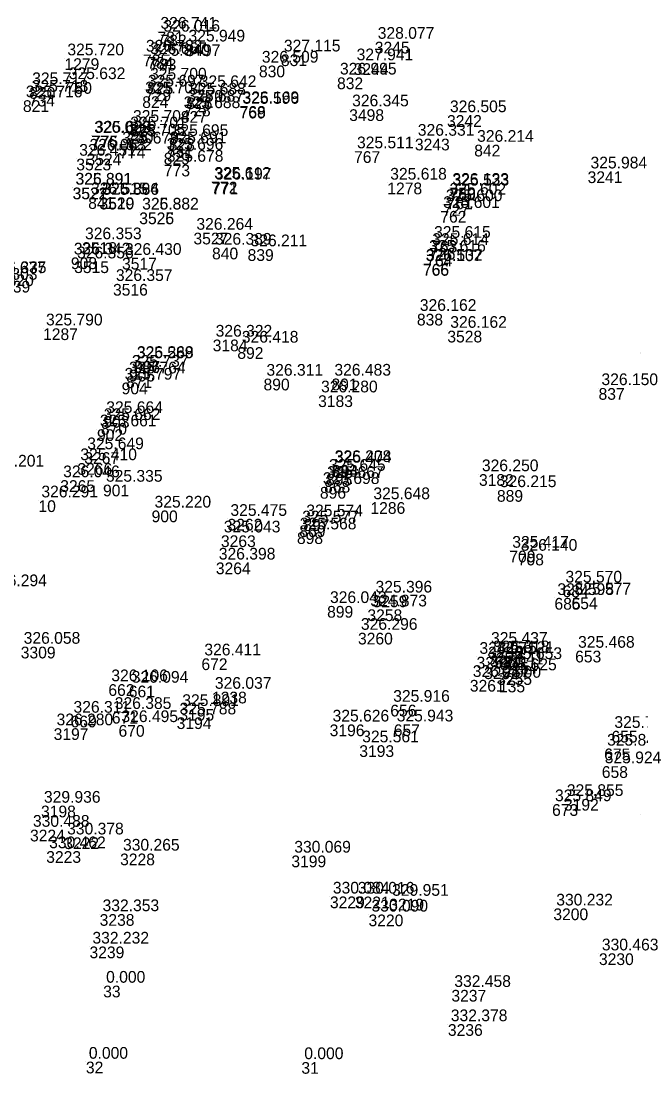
# Model space of a CAD drawing. Extents: x -829398 to -819400, y -1074439 to -1067977.
# Drawn here: x -823424.9 to -823361.4, y -1070395.9 to -1070288.1 of the extents above; entities that cross this region are included whole.
import ezdxf

# ---------------------------------------------------------------- set-up
doc = ezdxf.new("R2010")
doc.units = 0
doc.layers.add('Vrstva 60', color=7, linetype='Continuous')
doc.layers.add('Vrstva 61', color=7, linetype='Continuous')

msp = doc.modelspace()

# ---------------------------------------------------------------- linework, layer by layer
at = {"layer": 'Vrstva 60'}
for p, q in [((-823410.902, -1070289.172), (-823410.902, -1070289.172)), ((-823410.597, -1070289.475), (-823410.597, -1070289.475)), ((-823388.638, -1070290.207), (-823388.638, -1070290.207)), ((-823412.394, -1070291.516), (-823412.394, -1070291.516)), ((-823408.029, -1070290.483), (-823408.029, -1070290.483)), ((-823398.253, -1070291.5), (-823398.253, -1070291.5)), ((-823420.439, -1070291.9), (-823420.439, -1070291.9)), ((-823411.95, -1070291.775), (-823411.95, -1070291.775)), ((-823411.654, -1070291.948), (-823411.654, -1070291.948)), ((-823390.8, -1070292.409), (-823390.8, -1070292.409)), ((-823400.51, -1070292.648), (-823400.51, -1070292.648)), ((-823420.298, -1070294.337), (-823420.298, -1070294.337)), ((-823411.968, -1070294.383), (-823411.968, -1070294.383)), ((-823392.507, -1070293.867), (-823392.507, -1070293.867)), ((-823424.092, -1070295.635), (-823424.092, -1070295.635)), ((-823424.046, -1070294.852), (-823424.046, -1070294.852)), ((-823412.467, -1070295.794), (-823412.467, -1070295.794)), ((-823412.186, -1070295.097), (-823412.186, -1070295.097)), ((-823406.871, -1070295.154), (-823406.871, -1070295.154)), ((-823424.694, -1070296.201), (-823424.694, -1070296.201)), ((-823408.134, -1070296.646), (-823408.134, -1070296.646)), ((-823407.959, -1070295.913), (-823407.959, -1070295.913)), ((-823402.497, -1070296.864), (-823402.497, -1070296.864)), ((-823402.489, -1070296.798), (-823402.489, -1070296.798)), ((-823408.521, -1070297.31), (-823408.521, -1070297.31)), ((-823391.26, -1070297.124), (-823391.26, -1070297.124)), ((-823381.237, -1070297.724), (-823381.237, -1070297.724)), ((-823413.714, -1070298.711), (-823413.714, -1070298.711)), ((-823417.692, -1070299.842), (-823417.692, -1070299.842)), ((-823417.617, -1070299.812), (-823417.617, -1070299.812)), ((-823414.157, -1070300.117), (-823414.157, -1070300.117)), ((-823413.998, -1070299.379), (-823413.998, -1070299.379)), ((-823409.748, -1070300.162), (-823409.748, -1070300.162)), ((-823384.529, -1070300.135), (-823384.529, -1070300.135)), ((-823414.817, -1070300.937), (-823414.817, -1070300.937)), ((-823409.946, -1070300.909), (-823409.946, -1070300.909)), ((-823378.452, -1070300.757), (-823378.452, -1070300.757)), ((-823419.225, -1070302.182), (-823419.225, -1070302.182)), ((-823418.175, -1070301.658), (-823418.175, -1070301.658)), ((-823410.264, -1070301.582), (-823410.264, -1070301.582)), ((-823390.762, -1070301.42), (-823390.762, -1070301.42)), ((-823410.248, -1070302.799), (-823410.248, -1070302.799)), ((-823366.831, -1070303.483), (-823366.831, -1070303.483)), ((-823419.618, -1070305.142), (-823419.618, -1070305.142)), ((-823419.594, -1070305.144), (-823419.594, -1070305.144)), ((-823405.392, -1070304.547), (-823405.392, -1070304.547)), ((-823405.326, -1070304.626), (-823405.326, -1070304.626)), ((-823387.358, -1070304.631), (-823387.358, -1070304.631)), ((-823380.987, -1070305.163), (-823380.987, -1070305.163)), ((-823380.97, -1070305.245), (-823380.97, -1070305.245)), ((-823418.01, -1070306.125), (-823418.01, -1070306.125)), ((-823416.857, -1070306.149), (-823416.857, -1070306.149)), ((-823416.848, -1070306.186), (-823416.848, -1070306.186)), ((-823381.281, -1070306.169), (-823381.281, -1070306.169)), ((-823412.78, -1070307.693), (-823412.78, -1070307.693)), ((-823412.771, -1070307.694), (-823412.771, -1070307.694)), ((-823381.925, -1070307.536), (-823381.925, -1070307.536)), ((-823381.657, -1070306.834), (-823381.657, -1070306.834)), ((-823407.22, -1070309.764), (-823407.22, -1070309.764)), ((-823418.631, -1070310.739), (-823418.631, -1070310.739)), ((-823382.862, -1070310.59), (-823382.862, -1070310.59)), ((-823405.314, -1070311.296), (-823405.314, -1070311.296)), ((-823401.672, -1070311.456), (-823401.672, -1070311.456)), ((-823383.366, -1070312.019), (-823383.366, -1070312.019)), ((-823383.048, -1070311.32), (-823383.048, -1070311.32)), ((-823419.776, -1070312.298), (-823419.776, -1070312.298)), ((-823419.447, -1070312.699), (-823419.447, -1070312.699)), ((-823414.54, -1070312.339), (-823414.54, -1070312.339)), ((-823383.712, -1070312.979), (-823383.712, -1070312.979)), ((-823383.694, -1070312.941), (-823383.694, -1070312.941)), ((-823415.466, -1070315.01), (-823415.466, -1070315.01)), ((-823384.323, -1070318.072), (-823384.323, -1070318.072)), ((-823422.631, -1070319.562), (-823422.631, -1070319.562)), ((-823381.205, -1070319.808), (-823381.205, -1070319.808)), ((-823405.249, -1070320.712), (-823405.249, -1070320.712)), ((-823402.562, -1070321.326), (-823402.562, -1070321.326)), ((-823361.415, -1070322.056), (-823361.415, -1070322.056)), ((-823361.396, -1070322.132), (-823361.396, -1070322.132)), ((-823413.826, -1070323.8), (-823413.826, -1070323.8)), ((-823413.324, -1070322.931), (-823413.324, -1070322.931)), ((-823413.304, -1070322.892), (-823413.304, -1070322.892)), ((-823414.126, -1070324.478), (-823414.126, -1070324.478)), ((-823400.04, -1070324.715), (-823400.04, -1070324.715)), ((-823393.077, -1070324.706), (-823393.077, -1070324.706)), ((-823414.578, -1070325.118), (-823414.578, -1070325.118)), ((-823365.71, -1070325.68), (-823365.71, -1070325.68)), ((-823394.446, -1070326.421), (-823394.446, -1070326.421)), ((-823416.707, -1070329.253), (-823416.707, -1070329.253)), ((-823416.454, -1070328.541), (-823416.454, -1070328.541)), ((-823417.106, -1070329.903), (-823417.106, -1070329.903)), ((-823418.406, -1070332.247), (-823418.406, -1070332.247)), ((-823419.113, -1070333.365), (-823419.113, -1070333.365)), ((-823393.049, -1070333.556), (-823393.049, -1070333.556)), ((-823393.632, -1070334.455), (-823393.632, -1070334.455)), ((-823393.018, -1070333.613), (-823393.018, -1070333.613)), ((-823377.963, -1070334.497), (-823377.963, -1070334.497)), ((-823420.872, -1070335.115), (-823420.872, -1070335.115)), ((-823416.487, -1070335.572), (-823416.487, -1070335.572)), ((-823393.828, -1070335.182), (-823393.828, -1070335.182)), ((-823394.262, -1070335.805), (-823394.262, -1070335.805)), ((-823376.121, -1070336.127), (-823376.121, -1070336.127)), ((-823423.103, -1070337.176), (-823423.103, -1070337.176)), ((-823389.085, -1070337.364), (-823389.085, -1070337.364)), ((-823411.508, -1070338.22), (-823411.508, -1070338.22)), ((-823403.732, -1070339.072), (-823403.732, -1070339.072)), ((-823396.375, -1070339.743), (-823396.375, -1070339.743)), ((-823395.956, -1070339.113), (-823395.956, -1070339.113)), ((-823404.407, -1070340.765), (-823404.407, -1070340.765)), ((-823396.617, -1070340.453), (-823396.617, -1070340.453)), ((-823374.85, -1070342.334), (-823374.85, -1070342.334)), ((-823373.985, -1070342.642), (-823373.985, -1070342.642)), ((-823404.924, -1070343.544), (-823404.924, -1070343.544)), ((-823369.399, -1070345.9), (-823369.399, -1070345.9)), ((-823388.864, -1070346.925), (-823388.864, -1070346.925)), ((-823370.227, -1070347.176), (-823370.227, -1070347.176)), ((-823368.48, -1070347.129), (-823368.48, -1070347.129)), ((-823393.527, -1070347.997), (-823393.527, -1070347.997)), ((-823389.394, -1070348.345), (-823389.394, -1070348.345)), ((-823390.361, -1070350.742), (-823390.361, -1070350.742)), ((-823377.028, -1070352.173), (-823377.028, -1070352.173)), ((-823368.109, -1070352.578), (-823368.109, -1070352.578)), ((-823406.405, -1070353.363), (-823406.405, -1070353.363)), ((-823378.211, -1070353.203), (-823378.211, -1070353.203)), ((-823376.831, -1070353.052), (-823376.831, -1070353.052)), ((-823376.357, -1070353.125), (-823376.357, -1070353.125)), ((-823375.55, -1070353.736), (-823375.55, -1070353.736)), ((-823377.444, -1070354.288), (-823377.444, -1070354.288)), ((-823376.097, -1070354.885), (-823376.097, -1070354.885)), ((-823415.94, -1070356.01), (-823415.94, -1070356.01)), ((-823413.845, -1070356.158), (-823413.845, -1070356.158)), ((-823378.898, -1070355.569), (-823378.898, -1070355.569)), ((-823375.914, -1070355.647), (-823375.914, -1070355.647)), ((-823405.324, -1070356.78), (-823405.324, -1070356.78)), ((-823387.051, -1070358.113), (-823387.051, -1070358.113)), ((-823419.812, -1070359.232), (-823419.812, -1070359.232)), ((-823415.583, -1070358.845), (-823415.583, -1070358.845)), ((-823408.941, -1070359.403), (-823408.941, -1070359.403)), ((-823408.665, -1070358.545), (-823408.665, -1070358.545)), ((-823421.548, -1070360.522), (-823421.548, -1070360.522)), ((-823414.899, -1070360.191), (-823414.899, -1070360.191)), ((-823393.263, -1070360.135), (-823393.263, -1070360.135)), ((-823386.693, -1070360.123), (-823386.693, -1070360.123)), ((-823364.387, -1070360.787), (-823364.387, -1070360.787)), ((-823390.228, -1070362.265), (-823390.228, -1070362.265)), ((-823365.134, -1070362.603), (-823365.134, -1070362.603)), ((-823365.376, -1070364.409), (-823365.376, -1070364.409)), ((-823369.258, -1070367.761), (-823369.258, -1070367.761)), ((-823422.841, -1070368.451), (-823422.841, -1070368.451)), ((-823370.473, -1070368.297), (-823370.473, -1070368.297)), ((-823361.397, -1070369.37), (-823361.397, -1070369.37)), ((-823423.968, -1070370.914), (-823423.968, -1070370.914)), ((-823420.465, -1070371.701), (-823420.465, -1070371.701)), ((-823422.308, -1070373.11), (-823422.308, -1070373.11)), ((-823414.738, -1070373.358), (-823414.738, -1070373.358)), ((-823397.189, -1070373.561), (-823397.189, -1070373.561)), ((-823393.234, -1070377.754), (-823393.234, -1070377.754)), ((-823390.682, -1070377.763), (-823390.682, -1070377.763)), ((-823387.159, -1070377.985), (-823387.159, -1070377.985)), ((-823416.834, -1070379.56), (-823416.834, -1070379.56)), ((-823389.282, -1070379.603), (-823389.282, -1070379.603)), ((-823370.341, -1070378.978), (-823370.341, -1070378.978)), ((-823417.873, -1070382.879), (-823417.873, -1070382.879)), ((-823365.669, -1070383.576), (-823365.669, -1070383.576)), ((-823416.471, -1070386.887), (-823416.471, -1070386.887)), ((-823380.79, -1070387.319), (-823380.79, -1070387.319)), ((-823381.147, -1070390.829), (-823381.147, -1070390.829)), ((-823418.241, -1070394.672), (-823418.241, -1070394.672)), ((-823396.163, -1070394.714), (-823396.163, -1070394.714))]:
    msp.add_line(p, q, dxfattribs=at)

# ---------------------------------------------------------------- texts
for s, p in [('781', (-823410.902, -1070290.372)), ('782', (-823410.597, -1070290.675)), ('3245', (-823388.638, -1070291.407)), ('785', (-823412.394, -1070292.716)), ('3497', (-823408.029, -1070291.683)), ('831', (-823398.253, -1070292.7)), ('1279', (-823420.439, -1070293.1)), ('784', (-823411.95, -1070292.975)), ('783', (-823411.654, -1070293.148)), ('3244', (-823390.8, -1070293.609)), ('830', (-823400.51, -1070293.848)), ('780', (-823420.298, -1070295.537)), ('825', (-823411.968, -1070295.583)), ('832', (-823392.507, -1070295.067)), ('734', (-823424.092, -1070296.835)), ('820', (-823424.046, -1070296.052)), ('824', (-823412.467, -1070296.994)), ('729', (-823412.186, -1070296.297)), ('770', (-823406.871, -1070296.354)), ('821', (-823424.694, -1070297.401)), ('728', (-823408.134, -1070297.846)), ('826', (-823407.959, -1070297.113)), ('769', (-823402.497, -1070298.064)), ('768', (-823402.489, -1070297.998)), ('827', (-823408.521, -1070298.51)), ('3498', (-823391.26, -1070298.324)), ('3242', (-823381.237, -1070298.924)), ('823', (-823413.714, -1070299.911)), ('776', (-823417.692, -1070301.042)), ('775', (-823417.617, -1070301.012)), ('822', (-823414.157, -1070301.317)), ('730', (-823413.998, -1070300.579)), ('828', (-823409.748, -1070301.362)), ('3243', (-823384.529, -1070301.335)), ('774', (-823414.817, -1070302.137)), ('731', (-823409.946, -1070302.109)), ('842', (-823378.452, -1070301.957)), ('3523', (-823419.225, -1070303.382)), ('3524', (-823418.175, -1070302.858)), ('829', (-823410.264, -1070302.782)), ('767', (-823390.762, -1070302.62)), ('773', (-823410.248, -1070303.999)), ('3241', (-823366.831, -1070304.683)), ('3522', (-823419.618, -1070306.342)), ('3521', (-823419.594, -1070306.344)), ('772', (-823405.392, -1070305.747)), ('771', (-823405.326, -1070305.826)), ('1278', (-823387.358, -1070305.831)), ('759', (-823380.987, -1070306.363)), ('760', (-823380.97, -1070306.445)), ('841', (-823418.01, -1070307.325)), ('3520', (-823416.857, -1070307.349)), ('3519', (-823416.848, -1070307.386)), ('761', (-823381.281, -1070307.369)), ('3526', (-823412.78, -1070308.893)), ('3525', (-823412.771, -1070308.894)), ('762', (-823381.925, -1070308.736)), ('727', (-823381.657, -1070308.034)), ('3527', (-823407.22, -1070310.964)), ('3518', (-823418.631, -1070311.939)), ('763', (-823382.862, -1070311.79)), ('840', (-823405.314, -1070312.496)), ('839', (-823401.672, -1070312.656)), ('764', (-823383.366, -1070313.219)), ('726', (-823383.048, -1070312.52)), ('908', (-823419.776, -1070313.498)), ('3515', (-823419.447, -1070313.899)), ('3517', (-823414.54, -1070313.539)), ('766', (-823383.712, -1070314.179)), ('765', (-823383.694, -1070314.141)), ('3516', (-823415.466, -1070316.21)), ('838', (-823384.323, -1070319.272)), ('1287', (-823422.631, -1070320.762)), ('3528', (-823381.205, -1070321.008)), ('3184', (-823405.249, -1070321.912)), ('892', (-823402.725, -1070322.689)), ('905', (-823413.826, -1070325)), ('906', (-823413.324, -1070324.131)), ('907', (-823413.304, -1070324.092)), ('871', (-823414.126, -1070325.678)), ('890', (-823400.04, -1070325.915)), ('891', (-823393.077, -1070325.906)), ('904', (-823414.578, -1070326.318)), ('837', (-823365.71, -1070326.88)), ('3183', (-823394.446, -1070327.621)), ('870', (-823416.707, -1070330.453)), ('903', (-823416.454, -1070329.741)), ('902', (-823417.106, -1070331.103)), ('3267', (-823418.406, -1070333.447)), ('3266', (-823419.113, -1070334.565)), ('893', (-823393.049, -1070334.756)), ('894', (-823393.018, -1070334.813)), ('895', (-823393.632, -1070335.655)), ('3182', (-823377.963, -1070335.697)), ('3265', (-823420.872, -1070336.315)), ('901', (-823416.487, -1070336.772)), ('868', (-823393.828, -1070336.382)), ('896', (-823394.262, -1070337.005)), ('889', (-823376.121, -1070337.327)), ('10', (-823423.103, -1070338.376)), ('1286', (-823389.085, -1070338.564)), ('900', (-823411.508, -1070339.42)), ('3262', (-823403.732, -1070340.272)), ('869', (-823396.375, -1070340.943)), ('897', (-823395.956, -1070340.313)), ('3263', (-823404.407, -1070341.965)), ('898', (-823396.617, -1070341.653)), ('709', (-823374.85, -1070343.534)), ('708', (-823373.985, -1070343.842)), ('3264', (-823404.924, -1070344.744)), ('684', (-823369.399, -1070347.1)), ('3259', (-823388.864, -1070348.125)), ('685', (-823370.227, -1070348.376)), ('654', (-823368.48, -1070348.329)), ('899', (-823393.527, -1070349.197)), ('3258', (-823389.394, -1070349.545)), ('3260', (-823390.361, -1070351.942)), ('3309', (-823424.918, -1070353.369)), ('3256', (-823377.028, -1070353.373)), ('653', (-823368.109, -1070353.778)), ('672', (-823406.405, -1070354.563)), ('3257', (-823378.211, -1070354.403)), ('3253', (-823376.831, -1070354.252)), ('681', (-823376.357, -1070354.325)), ('3254', (-823375.55, -1070354.936)), ('3252', (-823377.444, -1070355.488)), ('3255', (-823376.097, -1070356.085)), ('662', (-823415.94, -1070357.21)), ('661', (-823413.845, -1070357.358)), ('3261', (-823378.898, -1070356.769)), ('135', (-823375.914, -1070356.847)), ('1238', (-823405.324, -1070357.98)), ('656', (-823387.051, -1070359.313)), ('669', (-823419.812, -1070360.432)), ('671', (-823415.583, -1070360.045)), ('3194', (-823408.941, -1070360.603)), ('3195', (-823408.665, -1070359.745)), ('3197', (-823421.548, -1070361.722)), ('670', (-823414.899, -1070361.391)), ('3196', (-823393.263, -1070361.335)), ('657', (-823386.693, -1070361.323)), ('655', (-823364.387, -1070361.987)), ('3193', (-823390.228, -1070363.465)), ('675', (-823365.134, -1070363.803)), ('658', (-823365.376, -1070365.609)), ('3192', (-823369.258, -1070368.961)), ('3198', (-823422.841, -1070369.651)), ('673', (-823370.473, -1070369.497)), ('3224', (-823423.968, -1070372.114)), ('3222', (-823420.465, -1070372.901)), ('3223', (-823422.308, -1070374.31)), ('3228', (-823414.738, -1070374.558)), ('3199', (-823397.189, -1070374.761)), ('3229', (-823393.234, -1070378.954)), ('3221', (-823390.682, -1070378.963)), ('3219', (-823387.159, -1070379.185)), ('3238', (-823416.834, -1070380.76)), ('3220', (-823389.282, -1070380.803)), ('3200', (-823370.341, -1070380.178)), ('3239', (-823417.873, -1070384.079)), ('3230', (-823365.669, -1070384.776)), ('33', (-823416.471, -1070388.087)), ('3237', (-823380.79, -1070388.519)), ('3236', (-823381.147, -1070392.029)), ('32', (-823418.241, -1070395.872)), ('31', (-823396.163, -1070395.914))]:
    msp.add_text(s, height=1.2, dxfattribs=at).set_placement(p)
at = {"layer": 'Vrstva 61'}
for s, p in [('326.741', (-823410.602, -1070288.872)), ('326.016', (-823410.297, -1070289.175)), ('325.949', (-823407.729, -1070290.183)), ('328.077', (-823388.338, -1070289.907)), ('325.720', (-823420.139, -1070291.6)), ('326.732', (-823412.094, -1070291.216)), ('326.667', (-823411.65, -1070291.475)), ('325.840', (-823411.354, -1070291.648)), ('327.115', (-823397.953, -1070291.2)), ('326.509', (-823400.21, -1070292.348)), ('327.941', (-823390.5, -1070292.109)), ('326.995', (-823392.207, -1070293.567)), ('325.717', (-823423.746, -1070294.552)), ('325.632', (-823419.998, -1070294.037)), ('325.697', (-823411.886, -1070294.797)), ('325.700', (-823411.668, -1070294.083)), ('325.642', (-823406.571, -1070294.854)), ('325.716', (-823424.394, -1070295.901)), ('325.713', (-823423.792, -1070295.335)), ('325.704', (-823412.167, -1070295.494)), ('325.688', (-823407.659, -1070295.613)), ('325.688', (-823408.221, -1070297.01)), ('325.687', (-823407.834, -1070296.346)), ('325.596', (-823402.197, -1070296.564)), ('326.169', (-823402.189, -1070296.498)), ('326.345', (-823390.96, -1070296.824)), ('326.505', (-823380.937, -1070297.424)), ('325.701', (-823413.698, -1070299.079)), ('325.704', (-823413.414, -1070298.411)), ('326.069', (-823417.392, -1070299.542)), ('325.623', (-823417.317, -1070299.512)), ('325.705', (-823413.857, -1070299.817)), ('325.695', (-823409.448, -1070299.862)), ('326.331', (-823384.229, -1070299.835)), ('326.063', (-823417.875, -1070301.358)), ('325.679', (-823414.517, -1070300.637)), ('325.696', (-823409.964, -1070301.282)), ('325.691', (-823409.646, -1070300.609)), ('325.511', (-823390.462, -1070301.12)), ('326.214', (-823378.152, -1070300.457)), ('326.451', (-823418.925, -1070301.882)), ('325.678', (-823409.948, -1070302.499)), ('325.984', (-823366.531, -1070303.183)), ('325.612', (-823405.092, -1070304.247)), ('326.197', (-823405.026, -1070304.326)), ('325.618', (-823387.058, -1070304.331)), ('325.891', (-823419.318, -1070304.842)), ('326.391', (-823419.294, -1070304.844)), ('326.133', (-823380.687, -1070304.863)), ('325.523', (-823380.67, -1070304.945)), ('326.515', (-823417.71, -1070305.825)), ('326.394', (-823416.557, -1070305.849)), ('325.866', (-823416.548, -1070305.886)), ('325.600', (-823381.357, -1070306.534)), ('325.602', (-823380.981, -1070305.869)), ('325.882', (-823412.48, -1070307.393)), ('326.382', (-823412.471, -1070307.394)), ('325.601', (-823381.625, -1070307.236)), ('326.264', (-823406.92, -1070309.464)), ('326.353', (-823418.331, -1070310.439)), ('326.389', (-823405.014, -1070310.996)), ('325.614', (-823382.748, -1070311.02)), ('325.615', (-823382.562, -1070310.29)), ('326.342', (-823419.476, -1070311.998)), ('326.430', (-823414.24, -1070312.039)), ('326.211', (-823401.372, -1070311.156)), ('325.616', (-823383.066, -1070311.719)), ('326.356', (-823419.147, -1070312.399)), ('326.107', (-823383.412, -1070312.679)), ('325.532', (-823383.394, -1070312.641)), ('325.677', (-823428.137, -1070313.928)), ('326.335', (-823428.08, -1070313.898)), ('325.820', (-823429.377, -1070315.235)), ('325.803', (-823429.003, -1070314.586)), ('326.357', (-823415.166, -1070314.71)), ('325.839', (-823429.747, -1070315.897)), ('326.162', (-823384.023, -1070317.772)), ('325.790', (-823422.331, -1070319.262)), ('326.162', (-823380.905, -1070319.508)), ('326.322', (-823404.949, -1070320.412)), ('326.418', (-823402.262, -1070321.026)), ('325.589', (-823413.024, -1070322.631)), ('326.268', (-823413.004, -1070322.592)), ('325.737', (-823413.526, -1070323.5)), ('325.797', (-823414.278, -1070324.818)), ('325.764', (-823413.826, -1070324.178)), ('326.311', (-823399.74, -1070324.415)), ('326.483', (-823392.777, -1070324.406)), ('326.280', (-823394.146, -1070326.121)), ('326.150', (-823365.41, -1070325.38)), ('325.664', (-823416.154, -1070328.241)), ('325.662', (-823416.407, -1070328.953)), ('325.661', (-823416.806, -1070329.603)), ('325.649', (-823418.106, -1070331.947)), ('326.201', (-823428.315, -1070333.721)), ('325.410', (-823418.813, -1070333.065)), ('326.208', (-823392.749, -1070333.256)), ('325.474', (-823392.718, -1070333.313)), ('326.046', (-823420.572, -1070334.815)), ('325.645', (-823393.332, -1070334.155)), ('326.250', (-823377.663, -1070334.197)), ('325.335', (-823416.187, -1070335.272)), ('325.698', (-823393.962, -1070335.505)), ('325.667', (-823393.528, -1070334.882)), ('326.215', (-823375.821, -1070335.827)), ('326.291', (-823422.803, -1070336.876)), ('325.220', (-823411.208, -1070337.92)), ('325.648', (-823388.785, -1070337.064)), ('325.475', (-823403.432, -1070338.772)), ('325.574', (-823395.656, -1070338.813)), ('325.568', (-823396.317, -1070340.153)), ('325.577', (-823396.075, -1070339.443)), ('325.043', (-823404.107, -1070340.465)), ('325.417', (-823374.55, -1070342.034)), ('326.140', (-823373.685, -1070342.342)), ('326.398', (-823404.624, -1070343.244)), ('325.570', (-823369.099, -1070345.6)), ('326.294', (-823428.043, -1070345.973)), ('325.396', (-823388.564, -1070346.625)), ('326.043', (-823393.227, -1070347.697)), ('325.598', (-823369.927, -1070346.876)), ('325.577', (-823368.18, -1070346.829)), ('324.873', (-823389.094, -1070348.045)), ('326.296', (-823390.061, -1070350.442)), ('326.058', (-823424.618, -1070351.869)), ('325.437', (-823376.728, -1070351.873)), ('326.411', (-823406.105, -1070353.063)), ('324.971', (-823377.911, -1070352.903)), ('325.618', (-823376.531, -1070352.752)), ('325.521', (-823376.057, -1070352.825)), ('325.468', (-823367.809, -1070352.278)), ('325.641', (-823377.144, -1070353.988)), ('325.653', (-823375.25, -1070353.436)), ('326.237', (-823378.598, -1070355.269)), ('325.625', (-823375.797, -1070354.585)), ('326.106', (-823415.64, -1070355.71)), ('326.094', (-823413.545, -1070355.858)), ('0.000', (-823375.614, -1070355.347)), ('326.037', (-823405.024, -1070356.48)), ('325.891', (-823408.365, -1070358.245)), ('325.916', (-823386.751, -1070357.813)), ('326.311', (-823419.512, -1070358.932)), ('326.385', (-823415.283, -1070358.545)), ('325.788', (-823408.641, -1070359.103)), ('326.280', (-823421.248, -1070360.222)), ('326.495', (-823414.599, -1070359.891)), ('325.626', (-823392.963, -1070359.835)), ('325.943', (-823386.393, -1070359.823)), ('325.721', (-823364.087, -1070360.487)), ('325.561', (-823389.928, -1070361.965)), ('325.840', (-823364.834, -1070362.303)), ('325.924', (-823365.076, -1070364.109)), ('329.936', (-823422.541, -1070368.151)), ('325.849', (-823370.173, -1070367.997)), ('325.855', (-823368.958, -1070367.461)), ('330.488', (-823423.668, -1070370.614)), ('330.378', (-823420.165, -1070371.401)), ('330.462', (-823422.008, -1070372.81)), ('330.265', (-823414.438, -1070373.058)), ('330.069', (-823396.889, -1070373.261)), ('330.084', (-823392.934, -1070377.454)), ('330.016', (-823390.382, -1070377.463)), ('329.951', (-823386.859, -1070377.685)), ('330.232', (-823370.041, -1070378.678)), ('332.353', (-823416.534, -1070379.26)), ('330.090', (-823388.982, -1070379.303)), ('332.232', (-823417.573, -1070382.579)), ('330.463', (-823365.369, -1070383.276)), ('0.000', (-823416.171, -1070386.587)), ('332.458', (-823380.49, -1070387.019)), ('332.378', (-823380.847, -1070390.529)), ('0.000', (-823417.941, -1070394.372)), ('0.000', (-823395.863, -1070394.414))]:
    msp.add_text(s, height=1.2, dxfattribs=at).set_placement(p)

doc.saveas('drawing.dxf')
